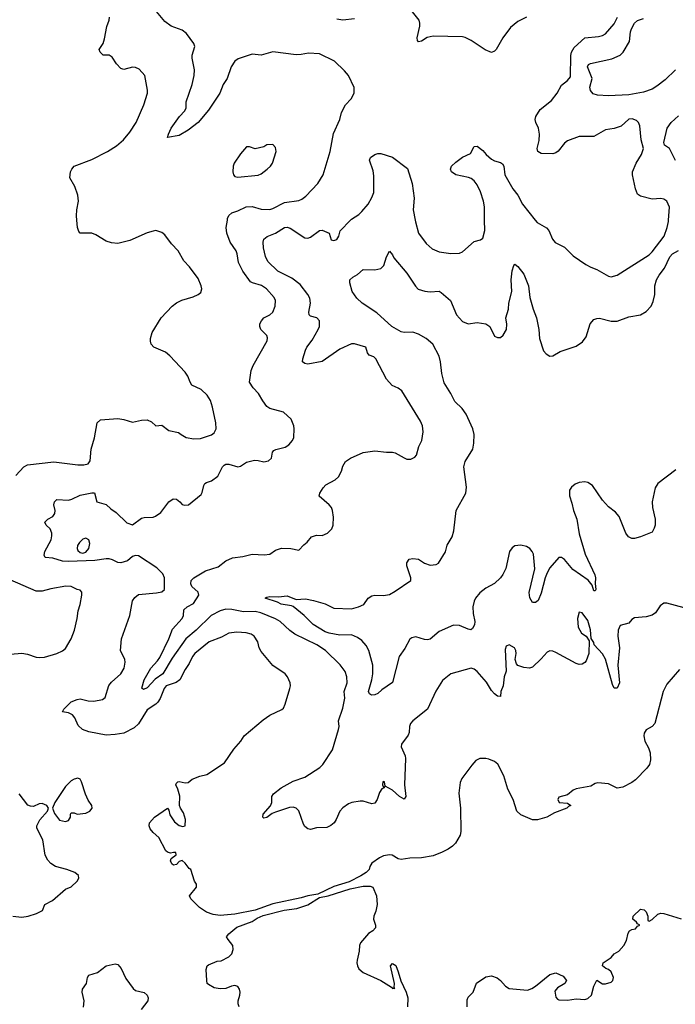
# Model space of a CAD drawing. Header units: inches. Extents: x 1384664 to 1536621, y 460766 to 646467.
# Tile 283 of 488: x 1472916 to 1477409, y 554627 to 561373. Entities that reach past the tile are written whole.
import ezdxf

# ---------------------------------------------------------------- set-up
doc = ezdxf.new("R2010")
doc.units = ezdxf.units.IN
doc.header["$MEASUREMENT"] = 0
doc.layers.add('B4575', color=7, linetype='Continuous')
doc.layers.add('B4576', color=7, linetype='Continuous')

msp = doc.modelspace()

# ---------------------------------------------------------------- linework, layer by layer
at = {"layer": 'B4575', "color": 5}
for points, elevation in [([(1472889.3, 558250), (1472945.2, 558310), (1472970, 558323.8), (1473150, 558344.3), (1473315.8, 558324.2), (1473356.2, 558323.8), (1473384.5, 558330), (1473399.7, 558350), (1473406.8, 558430), (1473428.5, 558508.5), (1473446.6, 558610), (1473470, 558631), (1473590, 558641.6), (1473630, 558634.2), (1473690, 558615.3), (1473750.6, 558629.4), (1473790.6, 558630.6), (1473818.9, 558618.9), (1473850, 558590.3), (1473890, 558594.9), (1473939.2, 558559.2), (1474005.3, 558545.3), (1474022, 558530), (1474057.3, 558510), (1474110, 558502.4), (1474155.8, 558504.2), (1474230, 558527.7), (1474250, 558542.6), (1474262.1, 558570), (1474261.2, 558610), (1474237.5, 558717.5), (1474223.7, 558763.7), (1474201.7, 558801.7), (1474159.2, 558839.2), (1474097, 558870), (1474083.7, 558890), (1474069.4, 558930), (1474050, 558957.2), (1473945.6, 559070), (1473914.7, 559094.7), (1473835.1, 559130), (1473817.6, 559150), (1473813.3, 559170), (1473813, 559190), (1473823.5, 559230), (1473886.6, 559330), (1473960.7, 559410), (1473990, 559432.2), (1474027.6, 559452.4), (1474105.4, 559474.6), (1474139, 559490), (1474156.6, 559503.4), (1474163.6, 559530), (1474160.5, 559550), (1474139.6, 559599.6), (1474080.9, 559680.9), (1474040.4, 559720.4), (1474003, 559790), (1473957.2, 559837.2), (1473910, 559899), (1473890, 559915.3), (1473850, 559928.7), (1473830, 559924), (1473790, 559912.7), (1473670, 559860.4), (1473590, 559840.4), (1473545.2, 559845.2), (1473510, 559854.7), (1473438.2, 559898.2), (1473410, 559909.7), (1473329.7, 559909.7), (1473321.4, 559921.4), (1473312.8, 559950), (1473308.7, 560000)], 780), ([(1477438.3, 556921.7), (1477350, 556819.6), (1477326.2, 556770), (1477268.2, 556551.8), (1477249.2, 556530.8), (1477210, 556507), (1477195.1, 556484.9), (1477193.5, 556466.5), (1477199.6, 556430), (1477224.7, 556384.7), (1477236.8, 556350), (1477239.1, 556300.9), (1477231, 556269), (1477214.6, 556245.4), (1477135.3, 556164.7), (1477110, 556145.6), (1477050, 556113.6), (1477010, 556106.9), (1476950, 556136.4), (1476876.8, 556143.2), (1476860.5, 556139.5), (1476830, 556122), (1476730, 556104), (1476710, 556094), (1476670, 556062), (1476610, 556046), (1476604.7, 556030), (1476614, 556010), (1476670, 556004.7), (1476694, 555990), (1476676.8, 555983.2), (1476666, 555970), (1476580.7, 555939.3), (1476528.6, 555908.6), (1476464.7, 555890), (1476429.8, 555889.8), (1476350, 555924.2), (1476323, 555950), (1476296.9, 556030), (1476261.2, 556101.2), (1476232.7, 556192.7), (1476192.4, 556272.4), (1476170, 556289.5), (1476130, 556306.6), (1476110, 556312), (1476070, 556312), (1476042.3, 556297.7), (1476013.8, 556266.2), (1475946.4, 556173.6), (1475934.6, 556145.4), (1475926.6, 556073.4), (1475937, 555970), (1475939.7, 555810), (1475933.6, 555786.4), (1475902.4, 555730), (1475883.1, 555710), (1475851.3, 555688.7), (1475811.8, 555668.2), (1475750, 555644.7), (1475670, 555630.7), (1475590, 555627.6), (1475530, 555619.5), (1475510, 555622.7), (1475469.3, 555649.3), (1475450, 555652), (1475410, 555643.7), (1475381, 555630), (1475330, 555593.2), (1475314.8, 555570), (1475310.3, 555549.7), (1475290.7, 555530), (1475253.7, 555506.3), (1475173.6, 555466.4), (1475070, 555434.6), (1474958.3, 555381.7), (1474890.6, 555370.6), (1474844.3, 555355.7), (1474650, 555315), (1474530, 555272.7), (1474390, 555243.5), (1474290, 555235.1), (1474242, 555242), (1474197.5, 555257.5), (1474149.5, 555289.5), (1474089, 555350), (1474079, 555370), (1474128, 555430), (1474128, 555450), (1474115.3, 555470), (1474088.7, 555550), (1474076.6, 555556.6), (1474050, 555594.5), (1474030, 555612), (1474010, 555605.2), (1473990, 555584), (1473970, 555579), (1473959, 555590), (1473949.2, 555610), (1473954, 555626), (1473988, 555650), (1473986, 555666), (1473970, 555668), (1473950, 555662), (1473930, 555668.7), (1473918.6, 555678.6), (1473869.3, 555769.3), (1473830, 555804), (1473810, 555829), (1473803.7, 555850), (1473806.6, 555870), (1473841.2, 555910), (1473930, 555970.4), (1473937.4, 555957.4), (1473944.9, 555924.9), (1473977.5, 555877.5), (1474010, 555851.4), (1474034.5, 555845.5), (1474049.7, 555850.3), (1474052.6, 555892.6), (1474038.8, 555938.8), (1474019.1, 555970), (1474012.4, 555990), (1474012.7, 556052.7), (1474000.5, 556100.5), (1473987.1, 556130), (1473990, 556141), (1473999, 556150), (1474010, 556153.1), (1474050, 556144.7), (1474070, 556146), (1474099, 556170), (1474150, 556190.3), (1474198, 556202), (1474319.1, 556280.9), (1474384.4, 556375.6), (1474432.7, 556430), (1474454.2, 556465.8), (1474583.7, 556576.3), (1474630, 556608.2), (1474713, 556647), (1474723.6, 556656.4), (1474736.6, 556683.4), (1474767, 556790), (1474772, 556810), (1474769.4, 556830), (1474752, 556870), (1474736, 556890), (1474650, 556947.3), (1474570, 557045.1), (1474557.7, 557070), (1474548.5, 557110), (1474523, 557150), (1474502, 557162), (1474468.2, 557171.8), (1474403.6, 557176.4), (1474350.3, 557169.7), (1474298.7, 557141.3), (1474214.4, 557110), (1474116, 557030), (1474099.6, 557010), (1474078.3, 556961.7), (1474050, 556920.7), (1474014.3, 556850), (1473987.9, 556832.1), (1473919.1, 556810), (1473905.6, 556790), (1473878.6, 556721.4), (1473862.7, 556697.3), (1473850, 556683.5), (1473790, 556644.5), (1473731.2, 556548.8), (1473699.7, 556520.3), (1473630, 556485.7), (1473570, 556475.3), (1473510, 556471.9), (1473390, 556493.3), (1473346, 556510), (1473317.2, 556537.2), (1473294.4, 556590), (1473277.7, 556610), (1473250, 556624.5), (1473209.2, 556630), (1473218.4, 556650), (1473270, 556698.9), (1473310, 556715.8), (1473330, 556719.5), (1473385.3, 556705.3), (1473423.4, 556703.4), (1473484.2, 556715.8), (1473502.9, 556730), (1473528, 556812), (1473546, 556834), (1473608.3, 556890), (1473633.3, 556930), (1473639.7, 556970), (1473637.2, 556990), (1473607, 557050), (1473614.5, 557130), (1473670, 557291.3), (1473689.8, 557390.2), (1473705.4, 557414.6), (1473730, 557433.8), (1473854.8, 557445.2), (1473890, 557452.4), (1473909.6, 557470), (1473909.7, 557550), (1473896.5, 557576.5), (1473857.1, 557617.1), (1473730, 557699.3), (1473710, 557702.7), (1473690, 557695.1), (1473655.1, 557664.9), (1473610, 557652.2), (1473590, 557655.1), (1473553.4, 557673.4), (1473530, 557678.5), (1473510, 557679.8), (1473432.1, 557667.9), (1473250, 557660.5), (1473210, 557662.9), (1473143.5, 557683.5), (1473090, 557688), (1473084.8, 557704.8), (1473089, 557730), (1473132.2, 557810), (1473136.6, 557836.6), (1473135.8, 557855.8), (1473124.4, 557884.4), (1473098.4, 557910), (1473089.6, 557930), (1473109.2, 557950), (1473142.7, 557970), (1473157.2, 557990), (1473159, 558010), (1473149.2, 558050), (1473155.3, 558070), (1473170, 558084.7), (1473250, 558080.5), (1473273.1, 558086.9), (1473330, 558116), (1473410, 558131.3), (1473430, 558131.3), (1473444.7, 558070), (1473510, 558050.5), (1473540.9, 558020.9), (1473577.2, 557997.2), (1473650, 557926), (1473690, 557911.3), (1473750, 557958), (1473770, 557962.8), (1473830, 557963.8), (1473848, 557972), (1473883.3, 557996.7), (1473937.2, 558070), (1473968.7, 558090), (1473990, 558087.3), (1474014, 558070), (1474030.5, 558050.5), (1474046, 558046), (1474073.2, 558050), (1474159.1, 558120.9), (1474167.3, 558132.7), (1474177.5, 558182.5), (1474185.4, 558194.6), (1474197, 558203), (1474230, 558213.4), (1474274.9, 558245.1), (1474305.2, 558310), (1474318, 558322), (1474330, 558327.3), (1474350, 558327.7), (1474410, 558310.5), (1474430, 558314), (1474470, 558341), (1474525.6, 558354.4), (1474550, 558354), (1474590, 558343), (1474622, 558350), (1474640.9, 558370), (1474649.3, 558410), (1474658.9, 558421.1), (1474671.5, 558428.5), (1474736, 558444), (1474759.7, 558460.3), (1474786, 558490), (1474794, 558510), (1474797.2, 558570), (1474794, 558590), (1474775.5, 558635.5), (1474723.2, 558683.2), (1474630, 558709.6), (1474610, 558723.7), (1474581.6, 558761.6), (1474552.5, 558812.5), (1474515.6, 558850), (1474492, 558890), (1474502.7, 558970), (1474516.6, 559003.4), (1474611.9, 559171.9), (1474614.2, 559194.2), (1474609.5, 559209.5), (1474569, 559250), (1474561.2, 559270), (1474562.7, 559290), (1474572.3, 559310), (1474589.4, 559330), (1474630, 559350.5), (1474651.8, 559370), (1474667, 559410), (1474669.6, 559450), (1474660.7, 559470), (1474607.8, 559530), (1474573, 559553), (1474510.6, 559570.6), (1474498.2, 559578.2), (1474445.4, 559650), (1474416.1, 559710), (1474407, 559770), (1474399.8, 559790), (1474359.2, 559850), (1474336.9, 559910), (1474331.3, 559950), (1474339.7, 560000)], 760), ([(1477470, 557344.5), (1477350, 557376.2), (1477330, 557374.5), (1477304, 557356), (1477272.7, 557310), (1477250, 557292), (1477210, 557281.6), (1477130, 557275.1), (1477110, 557264), (1477090, 557239), (1477030, 557221.2), (1477017, 557190), (1477014.6, 557150), (1477025.4, 557070), (1477015, 556950), (1477027.1, 556830), (1477010, 556793.6), (1476990, 556792.3), (1476978.5, 556818.5), (1476930, 556991.3), (1476910, 557027.8), (1476853.2, 557090), (1476850, 557106), (1476833.2, 557133.2), (1476827.3, 557192.7), (1476810, 557256.2), (1476770, 557309), (1476750, 557313.2), (1476738, 557270), (1476742.4, 557210), (1476764.9, 557170), (1476798, 557150), (1476818, 557118), (1476817.3, 557030), (1476798.8, 556981.2), (1476790, 556969.2), (1476770, 556957.2), (1476750, 556956), (1476730, 556960.9), (1476590, 557038.4), (1476570, 557047.3), (1476550, 557049.6), (1476530, 557039.5), (1476490, 556993.3), (1476430, 556936), (1476410, 556929.5), (1476370, 556935.1), (1476330, 556949.3), (1476320.5, 556960.5), (1476311.6, 556990), (1476318.7, 557030), (1476316.9, 557050), (1476306, 557070), (1476270, 557089.4), (1476250, 557081.2), (1476242.3, 557057.7), (1476248.9, 556910), (1476235.6, 556870), (1476228.4, 556810), (1476214.4, 556770), (1476210, 556735.3), (1476190, 556738.4), (1476170, 556754.7), (1476150, 556777.4), (1476114.3, 556834.3), (1476050, 556908), (1476030, 556923.6), (1476010.7, 556929.3), (1475871, 556890), (1475814.4, 556845.6), (1475767.4, 556772.6), (1475710, 556649.2), (1475610.7, 556570), (1475593.4, 556550), (1475587.7, 556530), (1475585.5, 556490), (1475578, 556470), (1475533.4, 556410), (1475530.5, 556390), (1475558.4, 556330), (1475560.3, 556310), (1475552.9, 556130), (1475563, 556050), (1475550, 556032.7), (1475518, 556050), (1475470, 556094), (1475420.4, 556120.4), (1475415.3, 556150), (1475410, 556152.7), (1475404.7, 556150), (1475402, 556130), (1475410, 556114), (1475418, 556118), (1475414, 556110), (1475398, 556102), (1475382.4, 556077.6), (1475364.9, 556030), (1475350, 556006), (1475330, 555999.5), (1475270, 556018.7), (1475250, 556018.9), (1475191.3, 556010), (1475170, 556001.3), (1475130, 555974), (1475110.4, 555950), (1475086, 555894), (1475070.3, 555869.7), (1475048.8, 555851.2), (1475022, 555838), (1474950, 555835.3), (1474910, 555825.3), (1474890, 555829.7), (1474870, 555845.7), (1474861.6, 555861.6), (1474830, 555951.5), (1474811.7, 555971.7), (1474790, 555978.1), (1474765.5, 555974.5), (1474670, 555944.2), (1474645.8, 555934.2), (1474610, 555906), (1474590, 555901.6), (1474582.4, 555910), (1474585.7, 555930), (1474633.9, 555986.1), (1474643.2, 556010), (1474645.2, 556050), (1474655.5, 556070), (1474708.9, 556111.1), (1474790, 556155.9), (1474870, 556183.2), (1474972.4, 556250), (1474992.9, 556270), (1475059.8, 556370), (1475101.7, 556510), (1475104.7, 556530), (1475101.3, 556570), (1475130, 556654.8), (1475144.1, 556724.1), (1475140.3, 556770), (1475160.9, 556830), (1475158.3, 556870), (1475146.5, 556906.5), (1475112.9, 556952.9), (1475012, 557050), (1474952.6, 557090), (1474802.2, 557162.2), (1474767.5, 557187.5), (1474702, 557250), (1474670, 557268.4), (1474568.5, 557308.5), (1474530, 557319.2), (1474450, 557315.2), (1474370, 557332.5), (1474330, 557333.3), (1474290, 557322.6), (1474229.3, 557290.7), (1474126.4, 557190), (1474054, 557130), (1473961.3, 556998.7), (1473897, 556890), (1473845.2, 556854.8), (1473790, 556795.1), (1473764.2, 556784.2), (1473752.3, 556792.3), (1473768.7, 556850), (1473815.6, 556930), (1473860.8, 556979.2), (1473876, 557004), (1473937.3, 557130), (1473963.6, 557196.4), (1474029.7, 557270), (1474038.3, 557290), (1474041, 557330), (1474064.7, 557350), (1474107, 557373), (1474143.2, 557430), (1474138.6, 557450), (1474095.4, 557490), (1474088.6, 557508.6), (1474092.5, 557530), (1474110, 557548.4), (1474190, 557596.3), (1474275.9, 557624.1), (1474330, 557664.9), (1474374.9, 557685.1), (1474445.6, 557694.4), (1474510, 557711.7), (1474592.5, 557707.5), (1474629.7, 557710.3), (1474670, 557738), (1474710, 557752), (1474774, 557750), (1474830, 557738.8), (1474864.4, 557775.6), (1474887.3, 557792.7), (1474915.3, 557830), (1474950, 557840.5), (1474990, 557838), (1475026, 557854), (1475055.4, 557884.6), (1475063.6, 557910), (1475065.6, 557965.6), (1475059.5, 558010), (1475052.3, 558030), (1475036, 558050), (1474969.4, 558109.4), (1474972.3, 558130), (1474994.9, 558165.1), (1475014.9, 558185.1), (1475078.9, 558221.1), (1475100.1, 558239.9), (1475121, 558279), (1475130, 558314), (1475150, 558346), (1475183.7, 558370), (1475270, 558408), (1475350, 558419.5), (1475429.5, 558410.5), (1475470, 558410.5), (1475490, 558405.5), (1475550, 558370.4), (1475570, 558363), (1475597.6, 558362.4), (1475623.6, 558376.4), (1475634.5, 558390), (1475651.9, 558448.1), (1475672.3, 558490), (1475680.7, 558550), (1475675.6, 558590), (1475663.3, 558623.3), (1475534.5, 558830), (1475510, 558849.3), (1475467.6, 558867.6), (1475430, 558909.3), (1475357, 559050), (1475342.4, 559062.4), (1475310, 559074), (1475299.3, 559090), (1475289.3, 559129.3), (1475210, 559152.7), (1475190, 559152.7), (1475110, 559115.1), (1474990, 559031.1), (1474890, 559013), (1474870, 559018.4), (1474855.1, 559030), (1474855.6, 559050), (1474873.7, 559110), (1474884, 559130), (1474921.6, 559178.4), (1474961.5, 559250), (1474969.7, 559270), (1474971.5, 559310), (1474953.2, 559330), (1474910, 559342.6), (1474900.5, 559350), (1474897.2, 559370), (1474909.1, 559430), (1474904.3, 559464.3), (1474890.8, 559490.8), (1474837.9, 559557.9), (1474781.7, 559601.7), (1474684.7, 559650), (1474616.3, 559716.3), (1474600.2, 559750), (1474587, 559810), (1474584.2, 559850), (1474590, 559870.5), (1474612.9, 559887.1), (1474670, 559911.3), (1474730, 559950.2), (1474750, 559952.4), (1474770, 559944.2), (1474870, 559878), (1474890, 559875.4), (1474910, 559882.3), (1474970, 559928.9), (1474990, 559931.3), (1475038, 559910), (1475050, 559865.5), (1475070, 559861.1), (1475090, 559866.3), (1475103.1, 559890), (1475113.4, 559926.6), (1475183, 560000)], 740), ([(1475626.7, 560000), (1475628.9, 559988.9), (1475650, 559911), (1475700.9, 559840.9), (1475742.8, 559802.8), (1475790, 559782), (1475870, 559771.6), (1475930, 559774.4), (1475950, 559783.8), (1476030, 559854.4), (1476074.5, 559865.5), (1476090, 559876), (1476103.6, 559930), (1476102.3, 560000)], 740), ([(1476449.3, 560000), (1476463, 559983), (1476526.6, 559946.6), (1476542, 559930), (1476568.2, 559870), (1476586.4, 559846.4), (1476650, 559815.5), (1476710, 559756.3), (1476796.2, 559696.2), (1476830, 559677.1), (1476870, 559662.4), (1476950, 559617), (1476970, 559612.2), (1477010, 559622.4), (1477230, 559762.3), (1477250, 559782), (1477332, 559890), (1477353.3, 559950), (1477361.7, 559990), (1477362.4, 560000)], 740), ([(1477411.6, 558288.4), (1477290, 558195.6), (1477270, 558165.2), (1477251.1, 558070), (1477252, 558030), (1477271, 557950), (1477270.2, 557910), (1477264.9, 557890), (1477250, 557862.7), (1477171.3, 557830), (1477130, 557818.7), (1477110, 557818.7), (1477087.6, 557830), (1477070, 557856), (1477024.4, 557970), (1476999, 557999), (1476950, 558036.1), (1476910, 558081), (1476841.8, 558181.8), (1476810, 558202.5), (1476790, 558207.2), (1476750, 558202), (1476723.6, 558190), (1476696.5, 558170), (1476684.3, 558150), (1476683.2, 558110), (1476700.8, 558060.8), (1476711.6, 558010), (1476733.8, 557950), (1476749.6, 557850), (1476791.5, 557710), (1476858.4, 557570), (1476862.8, 557550), (1476859.1, 557510), (1476864.7, 557470), (1476859.8, 557460.2), (1476850, 557459), (1476839.7, 557499.7), (1476812.8, 557532.8), (1476707, 557607), (1476650, 557674), (1476630, 557687.8), (1476610, 557687.3), (1476550, 557617.2), (1476530, 557584), (1476517, 557550), (1476490, 557444), (1476470, 557393.2), (1476450, 557379.3), (1476430, 557379.3), (1476411.5, 557411.5), (1476408.5, 557448.5), (1476446.5, 557610), (1476436.5, 557710), (1476428.6, 557730), (1476412.9, 557750), (1476390, 557763.4), (1476350, 557772.3), (1476310, 557767.5), (1476290, 557754.7), (1476272.8, 557730), (1476246.6, 557613.4), (1476227.8, 557572.2), (1476211.2, 557548.8), (1476171, 557509), (1476110, 557478.3), (1476070, 557445.8), (1476039.8, 557410), (1476030, 557389.5), (1476021.3, 557350), (1476023.5, 557303.5), (1476035, 557250), (1476032.5, 557227.5), (1476019.1, 557200.9), (1476007.1, 557192.9), (1475990, 557196.2), (1475930, 557222.4), (1475890, 557223.7), (1475790, 557180.3), (1475730, 557129), (1475710, 557124.8), (1475690, 557127.2), (1475630, 557145.1), (1475602.9, 557137.1), (1475590, 557128), (1475556, 557064), (1475517.6, 557010), (1475470, 556832), (1475397.6, 556782.4), (1475370, 556756), (1475350, 556747), (1475326, 556746), (1475313.6, 556753.6), (1475306.6, 556770), (1475329.7, 556850.3), (1475335.8, 556890), (1475336.1, 556950), (1475309.9, 557050), (1475290, 557085.7), (1475260.1, 557120.1), (1475230, 557140.7), (1475190, 557157.8), (1475110, 557156.1), (1475038, 557170), (1475010, 557179.9), (1474928, 557230), (1474864.7, 557290), (1474790, 557351.6), (1474777.8, 557357.8), (1474707.4, 557367.4), (1474682.4, 557382.4), (1474599, 557410), (1474610, 557417.3), (1474630, 557421.6), (1474690, 557418.3), (1474750, 557425.3), (1474810, 557401.6), (1474874.5, 557405.5), (1474930, 557394), (1475010, 557371.8), (1475070, 557341.5), (1475190, 557336.9), (1475237.2, 557350), (1475273.5, 557366.5), (1475304.5, 557410), (1475330, 557424.9), (1475350, 557430.4), (1475410, 557427.4), (1475450, 557434.9), (1475490, 557456.9), (1475596, 557530), (1475597.6, 557550), (1475568.1, 557631.9), (1475568.2, 557651.8), (1475584.1, 557675.9), (1475610, 557682.3), (1475650, 557676.1), (1475690, 557649), (1475730, 557636.5), (1475770, 557639.5), (1475787, 557650), (1475833, 557727), (1475846.1, 557773.9), (1475878.7, 557830), (1475891.3, 557870), (1475908, 558010), (1475972.6, 558130), (1475977.2, 558170), (1475959.7, 558310), (1475970, 558346), (1476021.6, 558430), (1476028.6, 558471.4), (1476029.8, 558530), (1476022, 558570), (1475976.1, 558670), (1475947.9, 558710), (1475897.6, 558757.6), (1475870, 558812.2), (1475824.6, 558884.6), (1475808, 558950), (1475799.3, 559030), (1475790, 559068), (1475748.4, 559150), (1475701.8, 559190), (1475650, 559218.7), (1475610, 559231.4), (1475550.8, 559229.2), (1475530, 559234.5), (1475465.5, 559270), (1475364.2, 559364.2), (1475263.7, 559430), (1475225.6, 559465.6), (1475195.6, 559510), (1475179.3, 559570), (1475179, 559590), (1475199, 559610), (1475230, 559626.4), (1475270, 559662.6), (1475350, 559658.5), (1475391.9, 559668.1), (1475410.5, 559689.5), (1475430, 559747.7), (1475450, 559786.8), (1475470, 559763), (1475481.1, 559741.1), (1475570, 559636.1), (1475628, 559548), (1475647.8, 559527.8), (1475692.6, 559512.6), (1475730, 559508.7), (1475790, 559512.8), (1475805.2, 559505.2), (1475868.8, 559448.8), (1475910.1, 559350.1), (1475950, 559305.3), (1475990, 559290.3), (1476050, 559299.1), (1476110.4, 559290.4), (1476137.3, 559270), (1476170, 559206), (1476190, 559194.8), (1476210, 559194.8), (1476230, 559211), (1476251.1, 559250), (1476253.5, 559286.5), (1476247.6, 559330), (1476264.7, 559390), (1476267.4, 559430), (1476288.8, 559510), (1476284.1, 559590), (1476290, 559652), (1476302.7, 559690), (1476310, 559698.8), (1476330, 559682.8), (1476370.3, 559630.3), (1476403.7, 559550), (1476411.3, 559470), (1476433.7, 559390), (1476457.2, 559330), (1476474, 559250), (1476478.5, 559190), (1476504.9, 559104.9), (1476523.4, 559083.4), (1476548.1, 559068.1), (1476570, 559070.8), (1476620.1, 559099.9), (1476730, 559137.1), (1476773.9, 559166.1), (1476798.9, 559201.1), (1476824.7, 559290), (1476850, 559319.5), (1476870, 559327), (1476890, 559327.6), (1476970, 559307.2), (1477010, 559307.2), (1477090, 559338.3), (1477170, 559350.3), (1477210, 559373.1), (1477242.7, 559410), (1477257.9, 559442.1), (1477268.1, 559490), (1477269.1, 559550), (1477279.9, 559590), (1477297.5, 559622.5), (1477335.7, 559670), (1477371.2, 559748.8), (1477389.9, 559770.1), (1477430, 559792.8)], 720), ([(1472854.1, 557025.9), (1472930, 557032.5), (1472970, 557026.7), (1473030, 557005.7), (1473050, 557002.6), (1473086.1, 557006.1), (1473172, 557030), (1473210.6, 557049.4), (1473230, 557065.3), (1473270, 557130.3), (1473291.8, 557190), (1473310.5, 557270.5), (1473317.2, 557322.8), (1473330, 557366.8), (1473341.6, 557430), (1473341.2, 557450), (1473330, 557464), (1473309.3, 557469.3), (1473270, 557488.7), (1473231.6, 557491.6), (1473130, 557473.6), (1473070, 557457.6), (1473030, 557458.4), (1472850, 557534.5)], 780), ([(1472870, 555231.6), (1472930, 555224.1), (1472974.5, 555230), (1473032.3, 555250), (1473072.3, 555270), (1473089.3, 555310), (1473141.8, 555338.2), (1473230, 555415.3), (1473268.2, 555431.8), (1473309.2, 555470), (1473322.7, 555490), (1473319.3, 555510), (1473293.2, 555530), (1473239, 555550), (1473160.9, 555570), (1473130, 555592.3), (1473110, 555615.1), (1473090, 555649.2), (1473074.8, 555754.8), (1473033.6, 555833.6), (1473034.7, 555850), (1473055.3, 555890), (1473106, 555950), (1473113.2, 555970), (1473102.6, 555990), (1473070, 556003.2), (1473050, 556000.3), (1473010, 555982.9), (1472990, 555983.7), (1472971.6, 555991.6), (1472913.2, 556070)], 780), ([(1474421.2, 554610), (1474412.7, 554630), (1474412.7, 554650), (1474425.2, 554690), (1474426, 554710), (1474422.7, 554730), (1474410, 554749), (1474390, 554756), (1474367.9, 554752.1), (1474330, 554736), (1474290, 554733.2), (1474250, 554739), (1474210, 554762), (1474202, 554770), (1474198, 554790), (1474194.6, 554865.4), (1474202, 554890), (1474210, 554898), (1474270, 554922), (1474296.4, 554923.6), (1474350, 554952), (1474370, 554972), (1474378.6, 555001.4), (1474376, 555030), (1474344, 555070), (1474334, 555090), (1474348.7, 555110), (1474405.4, 555154.6), (1474510, 555193.4), (1474543, 555217), (1474583.8, 555236.2), (1474727.8, 555272.2), (1474816.2, 555283.8), (1474891.9, 555308.1), (1474970, 555358), (1475030, 555370.4), (1475182, 555418), (1475270, 555436.5), (1475317.3, 555437.3), (1475336, 555430), (1475362, 555370), (1475365.5, 555310), (1475355.9, 555264.1), (1475342.8, 555230), (1475341, 555210), (1475354.8, 555170), (1475353.4, 555150), (1475336, 555130), (1475307.2, 555112.8), (1475251.7, 555048.3), (1475244.4, 555030), (1475242, 554990), (1475228, 554930), (1475225.5, 554910), (1475230.4, 554890), (1475240.5, 554870), (1475270, 554844.9), (1475390, 554790.2), (1475463.4, 554743.4), (1475470, 554734.8), (1475478, 554738), (1475486, 554734), (1475482, 554742), (1475484.5, 554770), (1475457.2, 554890), (1475470, 554906), (1475493, 554893), (1475510.7, 554850), (1475527.5, 554787.5), (1475564, 554710), (1475576.3, 554670), (1475574.4, 554610)], 760), ([(1475983.4, 554610), (1475982.4, 554657.6), (1475990, 554675.8), (1476022.9, 554710), (1476047.6, 554772.4), (1476110, 554816), (1476150, 554821), (1476187.5, 554807.5), (1476210.4, 554790.4), (1476246, 554750), (1476270, 554734.8), (1476395.3, 554724.7), (1476424.7, 554735.3), (1476450, 554751), (1476548.7, 554830), (1476590, 554842.8), (1476639.9, 554819.9), (1476662.8, 554790), (1476650.8, 554770), (1476601.3, 554738.7), (1476582.6, 554717.4), (1476590, 554676.3), (1476602.2, 554662.2), (1476610, 554656.4), (1476670, 554654.9), (1476730, 554663.8), (1476790, 554659.6), (1476810, 554666.3), (1476834, 554690), (1476850, 554751.3), (1476870, 554792), (1476910, 554767.7), (1476930, 554768), (1476970, 554779.1), (1476980.9, 554790), (1476985.1, 554810), (1476970, 554849.2), (1476950, 554866), (1476932.5, 554872.5), (1476909.2, 554889.2), (1476915.3, 554910), (1476970, 554946.8), (1476990, 554972), (1477022, 554990), (1477055.3, 555030), (1477075.5, 555064.5), (1477085.2, 555114.8), (1477095.3, 555130), (1477110, 555138.8), (1477135.1, 555144.9), (1477150, 555162), (1477166, 555170), (1477150, 555178), (1477144, 555190), (1477117.2, 555210), (1477119.5, 555230), (1477170, 555278.7), (1477194.9, 555274.9), (1477210, 555260.7), (1477220.4, 555230), (1477221.4, 555201.4), (1477230, 555196), (1477250, 555208), (1477290, 555243.7), (1477310, 555250.3), (1477330, 555247.8), (1477450, 555211.6)], 760), ([(1473353.7, 554606.3), (1473357.7, 554650), (1473345.3, 554710), (1473347.6, 554730), (1473374, 554770), (1473380.5, 554810), (1473390, 554827.3), (1473450, 554844.9), (1473510, 554890.2), (1473570, 554903.8), (1473590, 554899.1), (1473612.7, 554872.7), (1473642.8, 554802.8), (1473694.2, 554734.2), (1473710, 554720.7), (1473770, 554706.8), (1473790.4, 554690.4), (1473796.3, 554670), (1473793.4, 554650), (1473749.6, 554590.4)], 760)]:
    msp.add_lwpolyline(points, dxfattribs=dict(at, elevation=elevation))
for points, elevation in [([(1473370, 557820.2), (1473350, 557813.1), (1473325.2, 557790), (1473312.8, 557770), (1473310.3, 557750.3), (1473315.1, 557735.1), (1473330, 557722.4), (1473350, 557718.7), (1473370, 557723.7), (1473390.6, 557749.4), (1473396.1, 557783.9), (1473389.7, 557810)], 760), ([(1473315.5, 556175.5), (1473290, 556169.7), (1473270, 556157.2), (1473230, 556118.4), (1473156.1, 556010), (1473140.5, 555970), (1473154.4, 555934.4), (1473188.7, 555888.7), (1473230, 555878.8), (1473250, 555886), (1473264, 555910), (1473264, 555930), (1473270, 555938), (1473290, 555938), (1473310.5, 555930.5), (1473370, 555937.1), (1473397.2, 555950), (1473413.3, 555970), (1473411.2, 555990), (1473386.1, 556026.1), (1473366.6, 556066.6), (1473339.7, 556150), (1473330, 556169.4)], 780)]:
    msp.add_lwpolyline(points, close=True, dxfattribs=dict(at, elevation=elevation))
at = {"layer": 'B4576', "color": 5}
for points, elevation in [([(1474339.7, 560000), (1474341.3, 560010), (1474348.6, 560031.4), (1474369.3, 560050), (1474410, 560062.6), (1474468, 560092), (1474510, 560092.7), (1474570, 560075.3), (1474630, 560072.4), (1474650, 560078.6), (1474730, 560121.7), (1474830, 560135.3), (1474850, 560143.1), (1474876.5, 560163.5), (1474958.4, 560250), (1474995.6, 560310), (1475044.2, 560470), (1475066.2, 560593.8), (1475109.6, 560690), (1475122, 560738), (1475149.4, 560790), (1475186.6, 560830), (1475209.2, 560870), (1475209.3, 560909.3), (1475169.2, 560990), (1475142.5, 561022.5), (1475072.7, 561090), (1474970, 561138.7), (1474894.9, 561145.1), (1474845.8, 561134.2), (1474810, 561131.8), (1474650, 561153.3), (1474570, 561129.6), (1474510, 561138), (1474414.1, 561105.9), (1474390, 561089.5), (1474366.5, 561050), (1474338, 560970), (1474310.2, 560929.8), (1474287.2, 560870), (1474210, 560753.6), (1474140.3, 560670), (1474070, 560617), (1474010, 560579.5), (1473930, 560566), (1473935.3, 560590), (1473954.5, 560630), (1474011.2, 560710), (1474048.2, 560750), (1474058, 560770), (1474058.2, 560810), (1474098.8, 560930), (1474111.9, 560990), (1474113.1, 561030), (1474097.3, 561110), (1474099, 561130), (1474116.9, 561190), (1474109.6, 561210), (1474059.3, 561279.3), (1474030, 561300.5), (1473955.1, 561330), (1473910, 561361.6), (1473853.2, 561430)], 760), ([(1476390, 561391.8), (1476330, 561360.5), (1476280.3, 561319.7), (1476226.3, 561250), (1476181.1, 561170), (1476170, 561156.9), (1476150, 561149.7), (1476106, 561166), (1476009.5, 561230), (1475970, 561251), (1475950, 561255.6), (1475750, 561260.3), (1475709.4, 561250.6), (1475670, 561227.1), (1475650, 561221.6), (1475641.6, 561230), (1475639.1, 561250), (1475657.1, 561330), (1475658.4, 561350), (1475652.8, 561370), (1475608.1, 561428.1)], 740), ([(1473308.7, 560000), (1473306.3, 560030), (1473307.8, 560070), (1473318.7, 560130), (1473315.8, 560170), (1473293.5, 560230), (1473259.8, 560290), (1473264.1, 560330), (1473273.1, 560350), (1473290, 560370.2), (1473410, 560416.5), (1473517, 560470), (1473579.5, 560510), (1473627.3, 560550), (1473670, 560603), (1473715.1, 560670), (1473766, 560790), (1473792.3, 560870), (1473792.7, 560890), (1473773.3, 560990), (1473734.2, 561034.2), (1473710, 561046), (1473690, 561047.8), (1473630, 561032.7), (1473610, 561039.3), (1473579.5, 561070), (1473550, 561117), (1473530, 561129.6), (1473488.7, 561130), (1473468.7, 561150), (1473462, 561170), (1473489.2, 561210.8), (1473498, 561242), (1473513.4, 561326.6), (1473529.3, 561370), (1473532.7, 561390)], 780), ([(1475210, 561380.3), (1475130, 561371.1), (1475090, 561378)], 740), ([(1477362.4, 560000), (1477367.9, 560087.9), (1477350, 560129.3), (1477330, 560142.9), (1477310, 560147.6), (1477250, 560143), (1477170, 560165.1), (1477150, 560178), (1477135.1, 560215.1), (1477115.8, 560310), (1477116.4, 560330), (1477140.9, 560390), (1477178.2, 560450), (1477189.8, 560490), (1477175.5, 560550), (1477165.1, 560645.1), (1477156, 560670), (1477143, 560683), (1477114.3, 560694.3), (1477090, 560692.1), (1477037, 560643), (1476990, 560627.6), (1476930, 560618.4), (1476850, 560573.6), (1476750, 560573.6), (1476670, 560543.6), (1476650, 560527), (1476606.9, 560473.1), (1476590, 560460.9), (1476570, 560454), (1476490, 560457), (1476466, 560470), (1476462.9, 560490), (1476475.4, 560544.6), (1476477.6, 560590), (1476470.8, 560630), (1476452.8, 560670), (1476448.7, 560690), (1476453.1, 560710), (1476483, 560757), (1476560.3, 560819.7), (1476600.2, 560870), (1476630, 560924.6), (1476670, 560956.5), (1476690, 560982.4), (1476693.1, 561126.9), (1476698, 561150), (1476716.9, 561183.1), (1476790, 561249.1), (1476882, 561258), (1476910, 561264), (1476930, 561276.5), (1476990, 561346), (1477013.6, 561390)], 740), ([(1477410, 561029), (1477339, 560961), (1477283.2, 560916.8), (1477250, 560898), (1477190, 560876.6), (1477090, 560858.3), (1476950, 560851.5), (1476875.8, 560855.8), (1476845.2, 560865.2), (1476828.6, 560888.6), (1476824.2, 560910), (1476838.9, 560970), (1476807.3, 561050), (1476813.7, 561066.3), (1476826.7, 561073.3), (1476974, 561106), (1477031.6, 561130), (1477051.3, 561150), (1477095.2, 561224.8), (1477102.1, 561290), (1477108.6, 561310), (1477130, 561349.1), (1477150, 561367.3), (1477190, 561381.6)], 720), ([(1477410, 560409.6), (1477369.7, 560489.7), (1477334.5, 560514.5), (1477330.9, 560530.9), (1477352.8, 560630), (1477380.8, 560670), (1477430, 560715.4)], 720), ([(1475183, 560000), (1475190, 560007.3), (1475241.1, 560038.9), (1475261.2, 560058.8), (1475304.5, 560110), (1475330, 560155.8), (1475342, 560190), (1475344.1, 560210), (1475342.6, 560302.6), (1475338.3, 560338.3), (1475314, 560410), (1475320.9, 560430), (1475349.2, 560450), (1475370, 560456.4), (1475390, 560456.4), (1475470.3, 560430.3), (1475573.3, 560353.3), (1475606.4, 560250), (1475619.1, 560150), (1475612.7, 560070), (1475626.7, 560000)], 740), ([(1476102.3, 560000), (1476100.7, 560090), (1476093.8, 560130), (1476073.1, 560193.1), (1476050, 560241.6), (1476030, 560269.6), (1476010, 560285.4), (1475991.9, 560291.9), (1475905.2, 560310), (1475875.1, 560330), (1475869.3, 560350), (1475876, 560370), (1475903.9, 560396.1), (1475950, 560430.7), (1476004.5, 560455.5), (1476030, 560504.7), (1476050, 560506.8), (1476090, 560478), (1476113, 560450), (1476150, 560417), (1476170, 560405.7), (1476210, 560394.9), (1476224.8, 560384.8), (1476233.1, 560370), (1476239.6, 560310), (1476294.7, 560214.7), (1476330.6, 560170), (1476361, 560110), (1476449.3, 560000)], 740)]:
    msp.add_lwpolyline(points, dxfattribs=dict(at, elevation=elevation))
at = {"layer": 'B4576', "color": 5, "elevation": 780}
msp.add_lwpolyline([(1474650, 560518), (1474610, 560515.3), (1474590, 560502), (1474530, 560489), (1474490, 560502), (1474470, 560502), (1474430, 560455.3), (1474386.8, 560390), (1474378.8, 560370), (1474376, 560330), (1474381, 560310), (1474390, 560298), (1474410, 560294.8), (1474550, 560308), (1474570, 560316.3), (1474613.2, 560350), (1474636, 560370), (1474649.2, 560390), (1474672.7, 560470), (1474670, 560498)], close=True, dxfattribs=at)

doc.saveas('drawing.dxf')
